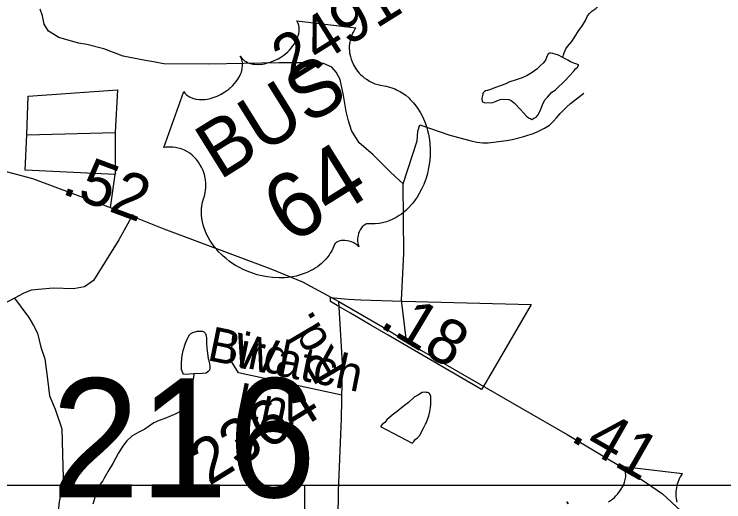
# Model space of a CAD drawing. Extents: x 2001466 to 31450019, y -30647475 to 847247.
# Drawn here: x 2179202 to 2183123, y 745516 to 748208 of the extents above; entities that cross this region are included whole.
import ezdxf

# ---------------------------------------------------------------- set-up
doc = ezdxf.new("R2010")
doc.units = 0
for name, color, linetype in [('Exist Boundary Political City Limit New', 7, 'Continuous'), ('Exist Hydrographic Misc Water Feature', 7, 'Continuous'), ('Exist Road Non-System Type 51', 7, 'Continuous'), ('Exist Road Non-System Type 51 Label', 7, 'Continuous'), ('Exist Road Primary US Attributed', 7, 'Continuous'), ('Exist Road Primary US Mileage Hundredths English Label', 7, 'Continuous'), ('Exist Road Primary US Shield CELL', 7, 'Continuous'), ('Exist Road Primary US Shield Number Label', 7, 'Continuous'), ('Exist Road Secondary Structure Standard Bridge Number Label', 7, 'Continuous'), ('Exist Road Secondary Type 51 Attributed', 7, 'Continuous'), ('Exist Road Secondary Type 51 Label', 7, 'Continuous'), ('Exist Road Secondary Type 51 Number Label', 7, 'Continuous'), ('Map Preparation Boundary City Limit Buffer Line', 7, 'Continuous'), ('Map Preparation Inset Cut Line', 7, 'Continuous')]:
    doc.layers.add(name, color=color, linetype=linetype)

msp = doc.modelspace()

# ---------------------------------------------------------------- linework, layer by layer
at = {"layer": 'Exist Boundary Political City Limit New'}
msp.add_lwpolyline([(2181814.8, 746186.9), (2181784.5, 746135.1), (2181356, 746384.2), (2181268.8, 746435.1), (2181173.5, 746491.1), (2181059.5, 746556.8), (2180996.2, 746593.5), (2180968, 746609.9), (2180950, 746620.8), (2180949.8, 746643.9), (2181047, 746633.5), (2181116.8, 746631), (2181348, 746622.8), (2182057.8, 746605.2), (2181822.2, 746199.9), (2181814.8, 746186.9)], dxfattribs=at)
at = {"layer": 'Exist Hydrographic Misc Water Feature'}
for points in [[(2182233.8, 747968.8), (2182237.7, 747982.8), (2182241.4, 747994.8), (2182245.5, 748006.8), (2182249.4, 748016.8), (2182259, 748029.1), (2182283.2, 748057.1), (2182299, 748083.1), (2182320.5, 748115.5), (2182338.6, 748139.2), (2182358.3, 748173.5), (2182369.9, 748197.7), (2182382.4, 748213.7), (2182394.3, 748223.7), (2182416.1, 748239.8), (2182444, 748264), (2182457.7, 748278.2), (2182477.6, 748298.3), (2182491.5, 748310.4), (2182521.7, 748332.2)], [(2182233.8, 747968.8), (2182229.7, 747970.6), (2182209.8, 747980.6), (2182191.5, 747986.5), (2182177.4, 747990.7), (2182167.6, 747992.6), (2182159.6, 747992.6), (2182151.6, 747988.5), (2182144, 747968.2), (2182137.8, 747954.1), (2182125.7, 747938.1), (2182108.3, 747922.1), (2182089.8, 747904.1), (2182064.4, 747885.7), (2182036.1, 747869.7), (2182008.4, 747855.7), (2181980.5, 747847.2), (2181934.4, 747833.2), (2181918.8, 747822.9), (2181846.9, 747796.5), (2181838.9, 747794.4), (2181828.8, 747790.7), (2181817.1, 747786.4), (2181807.1, 747784.7), (2181800.7, 747780.3), (2181793.1, 747772.6), (2181791.1, 747768.4), (2181789, 747758.6), (2181785.3, 747744.5), (2181785.3, 747738.5), (2181787, 747728.5), (2181789.2, 747724.5), (2181799.3, 747720.5), (2181831.3, 747718.5), (2181847.5, 747720.9), (2181865.3, 747726.8), (2181877.4, 747733), (2181887.5, 747736.8), (2181905.3, 747739), (2181935, 747737.3), (2181947.3, 747731.4), (2181967.2, 747715.5), (2181999.4, 747681.8), (2182015.6, 747663.9), (2182031.2, 747645.7), (2182043.5, 747635.7), (2182055.8, 747629.8), (2182061.9, 747626), (2182073.4, 747634), (2182085.5, 747639.9), (2182095.6, 747650.2), (2182107.3, 747674.4), (2182121.2, 747706.3), (2182134.7, 747734.3), (2182148.9, 747750.4), (2182172.9, 747776.5), (2182190.5, 747788.8), (2182250.6, 747845), (2182270.3, 747867.1), (2182292.2, 747891.4), (2182303.9, 747905.1), (2182314, 747915.3), (2182322, 747927.5), (2182293.5, 747937.1), (2182275.6, 747945.1), (2182261.7, 747953.3), (2182245.7, 747960.9), (2182233.8, 747968.8)], [(2180194.5, 746222), (2180168.3, 746219.9), (2180138.2, 746217.6), (2180126.3, 746245.7), (2180126.1, 746277.4), (2180127.9, 746311.6), (2180135.3, 746351.4), (2180149.2, 746391.5), (2180159.1, 746417.6), (2180161.5, 746421.7), (2180171, 746437.8), (2180177.1, 746443.7), (2180189, 746449.6), (2180207, 746455.8), (2180213, 746457.8), (2180229.2, 746458.2), (2180242.7, 746458.1), (2180250.9, 746454), (2180258.7, 746444.3), (2180263, 746432.3), (2180265.5, 746418.2), (2180265.3, 746392.2), (2180267.3, 746366.4), (2180269.8, 746334.4), (2180273.5, 746306.2), (2180279.8, 746288.2), (2180283.9, 746266.5), (2180283.9, 746254.4), (2180282.1, 746242.5), (2180274.3, 746234.3), (2180262.4, 746226.4), (2180240.3, 746224.1), (2180194.5, 746222)], [(2180194.5, 746222), (2180192.5, 746202.1), (2180186.3, 746168.1), (2180174.7, 746117.9), (2180165, 746075.6), (2180155.2, 746051.9), (2180139, 746031.7), (2180119.5, 746013.5), (2180095.3, 746001.4), (2180069.5, 745989.4), (2180034, 745974.9), (2180003.8, 745964.9), (2179973.9, 745950.7), (2179923.9, 745916.5), (2179890.2, 745900.1), (2179852.5, 745878.2), (2179824.4, 745852), (2179806.8, 745827.9), (2179790.8, 745805.6), (2179777.1, 745781.8), (2179762.9, 745755.5), (2179747.1, 745727.4), (2179727.4, 745693.5), (2179700, 745645.3), (2179691.5, 745631.1), (2179678, 745613.4), (2179665.9, 745589.2), (2179652.4, 745559.2), (2179644, 745527.2), (2179636.6, 745503.1)], [(2181225.7, 745931.9), (2181400.2, 745839), (2181409.9, 745848.9), (2181417.5, 745859.1), (2181429.8, 745869), (2181445.8, 745885.3), (2181455.4, 745905.3), (2181465.5, 745925.3), (2181475.3, 745943.3), (2181479.2, 745949.2), (2181485.1, 745969.4), (2181492.7, 745989.3), (2181498.9, 746013.5), (2181503, 746035.3), (2181504.6, 746053.2), (2181504.8, 746071.4), (2181504.2, 746089.4), (2181504.4, 746097.5), (2181500.5, 746107.4), (2181494.6, 746115.2), (2181486.8, 746119.2), (2181478.6, 746119.2), (2181470.6, 746121.3), (2181456.4, 746118.9), (2181436.7, 746106.9), (2181412.5, 746092.7), (2181380.8, 746064.6), (2181350.6, 746042.4), (2181319.3, 746016.3), (2181291.4, 745994.2), (2181261.4, 745967.9), (2181249.7, 745953.8), (2181235.4, 745941.8), (2181225.7, 745931.9)]]:
    msp.add_lwpolyline(points, dxfattribs=at)
at = {"layer": 'Exist Road Non-System Type 51'}
for p, q in [((2179272.9, 747542.3), (2179760.7, 747553.6)), ((2179760.7, 747553.6), (2179760.7, 747321.7)), ((2179734.4, 747140), (2179760.7, 747321.7))]:
    msp.add_line(p, q, dxfattribs=at)
for points in [[(2181350.9, 747271.5), (2181283.2, 747334.1), (2181183.4, 747432.3), (2181108.6, 747496.8), (2181066.4, 747566.2), (2181049.4, 747618.6), (2181035.9, 747671.1), (2181022.4, 747759.1), (2181003.8, 747847.3), (2180981.8, 747887.9), (2180956.4, 747915), (2180910.7, 747935.3), (2180875.2, 747938.7), (2180667.2, 747938.7), (2180277.1, 747931.9), (2180028.5, 747933.6), (2179960.8, 747947.2), (2179908.4, 747955.6), (2179804.8, 747976), (2179698.5, 748016.1), (2179603.5, 748040.3), (2179557.9, 748047), (2179450, 748078.3), (2179392.1, 748114.8), (2179368.4, 748152), (2179358.3, 748199.4), (2179346.4, 748234.9)], [(2179272.9, 747542.3), (2179279.2, 747754.4), (2179772.6, 747790.2), (2179760.7, 747553.6)], [(2181350.9, 747271.5), (2181428.7, 747508.5), (2181432.1, 747562.6), (2181442.9, 747596.6), (2181609.1, 747539.2), (2181727, 747509.2), (2181759.1, 747501.2), (2181791.2, 747497.1), (2181821.2, 747496.7), (2181921.8, 747510.6), (2181953.7, 747516.6), (2182017.1, 747532.9), (2182074.2, 747551.5), (2182094.8, 747559.5), (2182132.6, 747577.5), (2182159.3, 747594.9), (2182181.4, 747616.9), (2182199.3, 747634.9), (2182219.4, 747658.9), (2182239.4, 747678.9), (2182253.4, 747694.8), (2182275.4, 747715), (2182350.3, 747772)], [(2179760.7, 747321.7), (2179262.4, 747346.3), (2179272.9, 747542.3)], [(2181369, 746401.6), (2181342.4, 746629.5), (2181354.2, 746888.8), (2181350.9, 747271.5)], [(2179858.4, 747102), (2179780.5, 746961.4), (2179700.5, 746834.2), (2179640, 746736.7), (2179590.8, 746702.8), (2179530.3, 746691.5), (2179417.3, 746694.8), (2179296.3, 746684.5), (2179252.2, 746666.1), (2179204, 746639.4)], [(2179204, 746639.4), (2179090.2, 746581.8), (2178980.5, 746521.3), (2178945.4, 746499.7), (2178909.5, 746482.3), (2178825.4, 746463.8), (2178764.9, 746456.6), (2178707.3, 746443.5), (2178545.3, 746345), (2178459.1, 746282.4), (2178439.6, 746228), (2178468.3, 746155.2), (2178614, 745976.1)], [(2179204, 746639.4), (2179284, 746533.7), (2179308.6, 746488.6), (2179331.2, 746447.4), (2179349.6, 746369.4), (2179372.2, 746305.8), (2179386.5, 746192.9), (2179396.8, 746100.6), (2179429.6, 746026.7), (2179466.5, 745917.7), (2179470.6, 745710.4), (2179472.7, 745653), (2179468.6, 745607.8)], [(2181012.5, 746105), (2180440.8, 746228.2), (2180398.6, 746295.9), (2180410.4, 746429.6)], [(2179468.6, 745607.8), (2179450.1, 745515.5), (2179437.8, 745398.3), (2179439.9, 745326.5), (2179464.5, 745283.4), (2179507.5, 745271), (2179550.6, 745275.1), (2179645, 745338.8), (2179704.4, 745418.8)]]:
    msp.add_lwpolyline(points, dxfattribs=at)
at = {"layer": 'Exist Road Primary US Attributed'}
for points in [[(2178895.6, 747398.2), (2179072.5, 747361.6), (2179302.7, 747299.8), (2179752.1, 747133.3), (2180028.3, 747023.3), (2180620.1, 746801.3), (2180794.8, 746729.1), (2180996.8, 746622.3)], [(2180996.8, 746622.3), (2181240.6, 746478.8), (2181453, 746351.1), (2182001.8, 746033.8), (2182258.2, 745887.2), (2182595.6, 745685.1), (2182695.1, 745620.2), (2182784, 745559.5), (2182908.5, 745444.3), (2183193.7, 745150), (2183368.4, 744976.2), (2183740.4, 744584.6), (2183880.6, 744442.2), (2183976.4, 744327), (2184037, 744225.4), (2184150.1, 744030.7)]]:
    msp.add_lwpolyline(points, dxfattribs=at)
at = {"layer": 'Exist Road Primary US Shield CELL'}
msp.add_lwpolyline([(2180139.2, 747781.2), (2180145.4, 747772.5), (2180154.2, 747763.1), (2180159.3, 747758.6), (2180171, 747751.2), (2180187, 747743.8), (2180206.2, 747738.7), (2180225.9, 747736.1), (2180238.2, 747735.9), (2180258.1, 747737.2), (2180279.4, 747740.6), (2180301.6, 747746.9), (2180323.2, 747755), (2180345.6, 747765.8), (2180366.6, 747778.3), (2180388, 747794), (2180409.8, 747814.2), (2180419.4, 747824.3), (2180429.5, 747836.6), (2180438.3, 747848.9), (2180447, 747864), (2180453.2, 747877.2), (2180457.7, 747888.2), (2180462.4, 747906.6), (2180464.5, 747923.8), (2180464.3, 747932.6), (2180463.8, 747940.9), (2180460.2, 747956.9), (2180457.9, 747963.5), (2180451.3, 747976.2), (2180458.3, 747966.5), (2180463.3, 747960.8), (2180468.9, 747955.7), (2180475.5, 747950.7), (2180486, 747944.3), (2180495.9, 747939.8), (2180512.8, 747934.4), (2180522.4, 747932.5), (2180530.8, 747931.4), (2180551.9, 747930.5), (2180574.7, 747932.5), (2180585.6, 747934.1), (2180596.3, 747936.4), (2180609.5, 747940), (2180622.6, 747944.4), (2180635.2, 747949.5), (2180647.8, 747955.1), (2180660.2, 747961.6), (2180670.1, 747967.3), (2180681.9, 747974.9), (2180692.4, 747982.3), (2180702.8, 747990.6), (2180713.9, 748000.4), (2180722.5, 748008.8), (2180733.5, 748020.4), (2180742.7, 748032.1), (2180750.3, 748043.1), (2180759.4, 748058.6), (2180766.1, 748072.3), (2180770.1, 748083.7), (2180774.2, 748098.4), (2180776.7, 748114.5), (2180777.2, 748125.4), (2180776.1, 748135.6), (2180774.4, 748146), (2180771.1, 748156.1), (2180767.4, 748164.4), (2180763.5, 748171), (2181090.2, 748133.1), (2181086.2, 748127.9), (2181078, 748114.7), (2181072, 748103.3), (2181063.6, 748083.4), (2181060.8, 748073.6), (2181058.1, 748063.5), (2181056.2, 748053.3), (2181054.8, 748044), (2181053.9, 748031.3), (2181053.7, 748019), (2181054.2, 748005.9), (2181055.3, 747995), (2181059.6, 747973.2), (2181063.2, 747960.1), (2181067, 747949.4), (2181076.6, 747928.4), (2181081.7, 747918.7), (2181087.4, 747909.5), (2181094, 747900.2), (2181100.7, 747891.4), (2181108.4, 747882.8), (2181115.2, 747875.2), (2181124.4, 747866.5), (2181135.9, 747856.8), (2181147.9, 747848), (2181169.7, 747835.3), (2181194.6, 747823.9), (2181210.5, 747818.8), (2181225.3, 747815.1), (2181245.9, 747812.1), (2181257.2, 747810.2), (2181270.8, 747807.1), (2181294.3, 747799.7), (2181304.5, 747795.7), (2181315.4, 747790.8), (2181325.9, 747785.4), (2181336.9, 747779.3), (2181346, 747773.7), (2181365.4, 747759.8), (2181382.3, 747745.1), (2181390.8, 747737.2), (2181408.2, 747718.3), (2181416.4, 747708.7), (2181431.1, 747688.8), (2181446.9, 747663.6), (2181459.9, 747638.4), (2181472.8, 747607.6), (2181479.5, 747588.5), (2181485.9, 747565.4), (2181490.9, 747545.1), (2181496.4, 747514), (2181498.8, 747490.4), (2181500.5, 747462.1), (2181500.6, 747444.4), (2181500, 747425), (2181498.3, 747402.2), (2181495.3, 747377), (2181490.2, 747349.3), (2181485.3, 747328.2), (2181477.8, 747302.4), (2181472.8, 747287.4), (2181465, 747267.2), (2181453.2, 747241.2), (2181440.5, 747217.4), (2181429, 747198.2), (2181418.1, 747182.5), (2181403.3, 747163.1), (2181376.6, 747134.1), (2181366.4, 747124.3), (2181353.8, 747113.6), (2181341.6, 747104.2), (2181329.4, 747095.5), (2181312.4, 747084.9), (2181294.7, 747075.7), (2181277.3, 747068.1), (2181258.5, 747061.2), (2181237.9, 747055.5), (2181218.2, 747051.9), (2181197.3, 747049.8), (2181159.7, 747050), (2181149.3, 747049.3), (2181144.2, 747047.7), (2181133.5, 747041.7), (2181125, 747033.5), (2181117.4, 747023.3), (2181113.3, 747016.3), (2181108.6, 747006), (2181105.4, 746997.2), (2181102.4, 746985.4), (2181100.9, 746976.3), (2181099.9, 746969.2), (2181099.7, 746952.5), (2181100.6, 746945.1), (2181102.3, 746936), (2181106.6, 746923.6), (2181094.6, 746935.1), (2181085, 746941.7), (2181075.5, 746946.5), (2181066.4, 746950.4), (2181053.4, 746954.4), (2181042.4, 746956.7), (2181030, 746958.3), (2181017.9, 746958.1), (2181008.7, 746957.3), (2181000.7, 746955.8), (2180991.6, 746952.8), (2180984.9, 746949.3), (2180979.6, 746945.9), (2180973.4, 746939.7), (2180968, 746926.4), (2180962.6, 746914.2), (2180956.4, 746901.5), (2180948.3, 746887.5), (2180942, 746877.8), (2180934, 746867.1), (2180924.2, 746855.3), (2180912.9, 746843.4), (2180900.8, 746832.1), (2180889.9, 746822.7), (2180877.6, 746813.4), (2180866.1, 746805.7), (2180853.8, 746798.2), (2180841.7, 746791.9), (2180827.7, 746784.8), (2180809.7, 746777), (2180794.1, 746771.6), (2180777.3, 746766.5), (2180759.5, 746761.9), (2180739.9, 746758.1), (2180714.7, 746754.3), (2180696.5, 746752.8), (2180666.9, 746751.8), (2180630.3, 746753.6), (2180601.3, 746757.2), (2180579.3, 746761.1), (2180545.3, 746769.4), (2180524.6, 746775.6), (2180490, 746788.4), (2180466.6, 746798.7), (2180450.4, 746806.9), (2180425.7, 746820.9), (2180411, 746830.2), (2180390.7, 746844.4), (2180373.2, 746858), (2180357.3, 746871.4), (2180347.7, 746880.3), (2180332, 746896.4), (2180321.2, 746908.1), (2180307.4, 746924.8), (2180294.1, 746943.2), (2180282.8, 746960.7), (2180274.1, 746975.7), (2180265.1, 746993.9), (2180256.7, 747013.9), (2180250.4, 747031.7), (2180246.6, 747044.9), (2180242.7, 747061.4), (2180239.4, 747080.3), (2180237.7, 747099.3), (2180237.1, 747115.6), (2180237.7, 747133.8), (2180239.4, 747150.1), (2180243, 747169.2), (2180247.7, 747187.5), (2180252.9, 747202.8), (2180257.8, 747223), (2180259.8, 747234.6), (2180261.2, 747250), (2180261.5, 747263.6), (2180261.1, 747275.4), (2180259.8, 747292.3), (2180257.9, 747304.3), (2180253.7, 747322.2), (2180249.8, 747334), (2180244.1, 747348.9), (2180238, 747362.5), (2180228.9, 747378.5), (2180220.5, 747391.2), (2180209.4, 747405.2), (2180197.6, 747417.9), (2180186.3, 747428.4), (2180171.9, 747439.5), (2180160.3, 747447), (2180143, 747456.1), (2180125.5, 747463.6), (2180109.1, 747468.4), (2180093.4, 747472.1), (2180079.6, 747473.5), (2180066.9, 747474.3), (2180051.6, 747474.1), (2180037.6, 747472.8), (2180029.2, 747471.3)], close=True, dxfattribs=at)
for points in [[(2182486.2, 745514.5), (2182496.7, 745521.9), (2182507.1, 745530.2), (2182518.2, 745540), (2182526.8, 745548.3), (2182537.8, 745560), (2182547, 745571.7), (2182554.6, 745582.7), (2182563.7, 745598.2), (2182570.4, 745611.9), (2182574.4, 745623.3), (2182578.5, 745638), (2182581, 745654.1), (2182581.5, 745665), (2182580.4, 745675.2), (2182578.7, 745685.6), (2182575.4, 745695.7), (2182571.7, 745704), (2182567.8, 745710.6), (2182894.5, 745672.7), (2182890.5, 745667.5), (2182882.3, 745654.3), (2182876.3, 745642.9), (2182867.9, 745623), (2182865.1, 745613.1), (2182862.4, 745603.1), (2182860.5, 745592.9), (2182859.1, 745583.6), (2182858.2, 745570.9), (2182858, 745558.6), (2182858.5, 745545.5), (2182859.6, 745534.6), (2182863.9, 745512.8)], [(2182262.2, 745503.1), (2182255.6, 745515.8), (2182262.7, 745506.1)]]:
    msp.add_lwpolyline(points, dxfattribs=at)
at = {"layer": 'Exist Road Secondary Type 51 Attributed'}
for points in [[(2181050.6, 748673.7), (2181043.3, 748598.8), (2181043.3, 748525), (2181056.3, 748451.2), (2181130.1, 748128)], [(2180984.6, 744961), (2180987.9, 745116.9), (2180994.2, 745573.5), (2181009.9, 745975.6), (2181016.1, 746279.2), (2180996.8, 746622.3)]]:
    msp.add_lwpolyline(points, dxfattribs=at)
at = {"layer": 'Map Preparation Boundary City Limit Buffer Line'}
msp.add_lwpolyline([(2181814.8, 746186.9), (2181784.5, 746135.1), (2181356, 746384.2), (2181268.8, 746435.1), (2181173.5, 746491.1), (2181059.5, 746556.8), (2180996.2, 746593.5), (2180968, 746609.9), (2180950, 746620.8), (2180949.8, 746643.9), (2181047, 746633.5), (2181116.8, 746631), (2181348, 746622.8), (2182057.8, 746605.2), (2181822.2, 746199.9), (2181814.8, 746186.9)], dxfattribs=at)
at = {"layer": 'Map Preparation Inset Cut Line'}
for p, q in [((2177419.9, 745607.9), (2179425.5, 745607.9)), ((2179425.5, 745607.9), (2180807.5, 745607.9)), ((2180807.5, 745607.9), (2180974.6, 745607.9)), ((2180807.5, 744830.6), (2180807.5, 745607.9)), ((2180974.6, 745607.9), (2182742, 745607.9)), ((2182742, 745607.9), (2183508.5, 745607.9))]:
    msp.add_line(p, q, dxfattribs=at)

# ---------------------------------------------------------------- texts
at = {"layer": 'Exist Road Non-System Type 51 Label'}
for s, p in [('Bird', (2180263.1, 746298.6)), ('Watch', (2180400.5, 746264.3)), ('Ln.', (2180417.1, 745989.7))]:
    msp.add_text(s, height=190, rotation=348.5459, dxfattribs=at).set_placement(p)
at = {"layer": 'Exist Road Primary US Mileage Hundredths English Label'}
for s, rotation, p in [('.52', 339.6724, (2179457.3, 747219.4)), ('.18', 328.9768, (2181213.1, 746485.3)), ('.41', 330.2377, (2182266.7, 745857.2))]:
    msp.add_text(s, height=250, rotation=rotation, dxfattribs=at).set_placement(p)
at = {"layer": 'Exist Road Primary US Shield Number Label'}
for s, height, p in [('BUS', 310, (2180336.9, 747288.6)), ('64', 360, (2180727.7, 746931.5))]:
    msp.add_text(s, height=height, rotation=31.918, dxfattribs=at).set_placement(p)
at = {"layer": 'Exist Road Secondary Structure Standard Bridge Number Label'}
msp.add_text('216', height=656.17, dxfattribs=at).set_placement((2179406.9, 745540.9))
at = {"layer": 'Exist Road Secondary Type 51 Label'}
msp.add_text('Rd.', height=190, rotation=120.5544, dxfattribs=at).set_placement((2181041.1, 746243))
at = {"layer": 'Exist Road Secondary Type 51 Number Label'}
for s, p in [('2491', (2180729.1, 747830.9)), ('2364', (2180279.2, 745600.9))]:
    msp.add_text(s, height=250, rotation=31.918, dxfattribs=at).set_placement(p)

doc.saveas('drawing.dxf')
